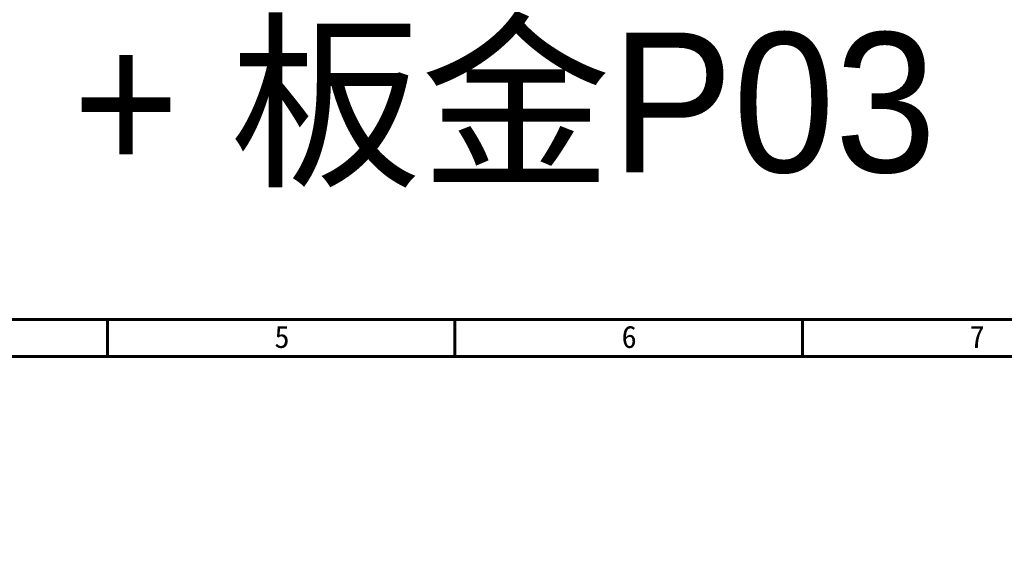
# Model space of a CAD drawing. Header units: millimetres. Extents: x 399 to 6076, y -1991 to 1602.
# Tile 279 of 324: x 5799 to 5940, y -208 to -130. Entities that reach past the tile are written whole.
import ezdxf

# ---------------------------------------------------------------- set-up
doc = ezdxf.new("R2010")
doc.units = ezdxf.units.MM
doc.layers.add('BORDER', color=7, linetype='Continuous')
doc.styles.get("Standard").update_dxf_attribs({"font": 'arial.ttf'})
doc.styles.add('標題欄', font='txt')

# ---------------------------------------------------------------- blocks, each defined once
blk = doc.blocks.new('A4-英文圖框-橫式')
at = {"layer": 'BORDER', "color": 123, "linetype": 'Continuous', "lineweight": 60, "ltscale": 25.4}
for p, q in [((2350.7, 183.5), (2350.7, 188.79)), ((2400.45, 183.5), (2400.45, 188.79)), ((2450.2, 183.5), (2450.2, 188.79)), ((2151.7, 183.5), (2549.79, 183.5))]:
    blk.add_line(p, q, dxfattribs=at)
blk.add_lwpolyline([(2151.7, 188.79), (2555.09, 188.79), (2555.09, -95.06), (2151.7, -95.06)], close=True, dxfattribs=at)
at = {"color": 60, "style": '標題欄'}
for s, p in [('5', (2374.61, 184.72)), ('6', (2424.32, 184.72)), ('7', (2474.15, 184.72))]:
    blk.add_text(s, height=3.18, dxfattribs=at).set_placement(p)
at = {"color": 3, "style": '標題欄'}
blk.add_text('7', height=3.18, dxfattribs=at).set_placement((2474.15, 184.72))

msp = doc.modelspace()

# ---------------------------------------------------------------- block references
msp.add_blockref('A4-英文圖框-橫式', (3461.319, -361.25))

# ---------------------------------------------------------------- texts
at = {"color": 7, "insert": (5814.711, -142.456), "char_height": 20, "attachment_point": 5}
msp.add_mtext_dynamic_manual_height_columns('{\\fPMingLiU|b0|i0|c136|p18;下折WM + 板金P03}', width=252.6866, gutter_width=12.5, heights=[0], dxfattribs=at)

doc.saveas('drawing.dxf')
